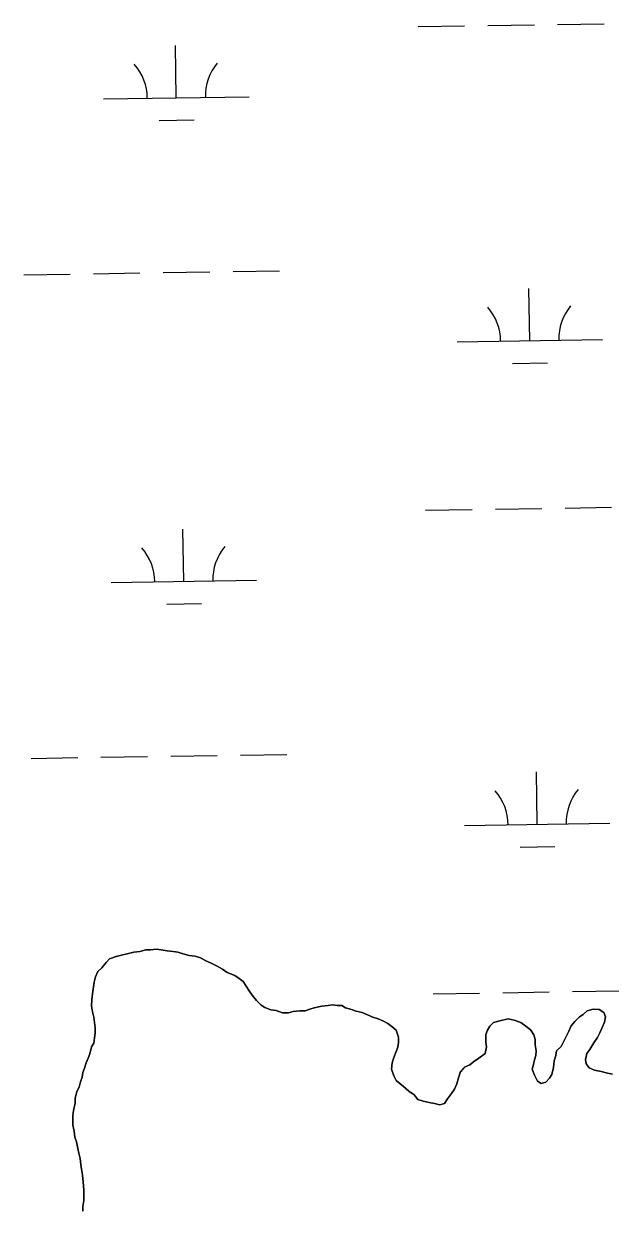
# Model space of a CAD drawing. Extents: x 3823584 to 3861785, y 301729 to 327625.
# Drawn here: x 3858771 to 3859175, y 323752 to 324568 of the extents above; entities that cross this region are included whole.
import ezdxf

# ---------------------------------------------------------------- set-up
doc = ezdxf.new("R2010")
doc.units = 0
doc.layers.add('V-TOPO-SHOR', color=7, linetype='Continuous')
doc.layers.add('V-WETL-SWMP', color=7, linetype='Continuous')

msp = doc.modelspace()

# ---------------------------------------------------------------- linework, layer by layer
at = {"layer": 'V-TOPO-SHOR'}
for points in [[(3858820.72, 323873.29), (3858820.74, 323876.95), (3858820.24, 323880.61), (3858819.73, 323884.27), (3858818.71, 323887.93), (3858818.21, 323892.12), (3858818.23, 323896.3), (3858818.78, 323900.48), (3858819.31, 323903.62), (3858819.86, 323908.32), (3858820.93, 323911.97), (3858822.52, 323915.62), (3858825.15, 323918.22), (3858828.3, 323921.87), (3858830.41, 323924.47), (3858835.12, 323926.01), (3858838.79, 323927.04), (3858843.5, 323928.06), (3858847.16, 323929.08), (3858851.35, 323929.58), (3858855.53, 323930.61), (3858858.67, 323930.59), (3858862.86, 323931.09), (3858865.99, 323930.55), (3858870.17, 323930), (3858874.35, 323929.46), (3858877.48, 323928.92), (3858881.14, 323927.85), (3858885.31, 323926.79), (3858889.49, 323926.24), (3858893.15, 323925.17), (3858896.79, 323923.06), (3858900.45, 323921.48), (3858904.62, 323919.36), (3858908.27, 323917.25), (3858911.39, 323915.14), (3858916.61, 323913.02), (3858919.73, 323910.92), (3858922.34, 323908.81), (3858924.41, 323905.66), (3858926.48, 323902.51), (3858928.56, 323899.37), (3858931.68, 323895.69), (3858934.8, 323892.54), (3858937.4, 323890.95), (3858941.58, 323889.36), (3858945.23, 323888.82), (3858949.41, 323887.23), (3858953.59, 323887.21), (3858956.73, 323888.23), (3858961.44, 323888.73), (3858965.1, 323888.71), (3858968.24, 323889.74), (3858971.38, 323890.77), (3858976.62, 323891.79), (3858980.8, 323892.29), (3858983.94, 323892.79), (3858987.08, 323892.25), (3858990.21, 323892.24), (3858992.82, 323890.65), (3858997, 323889.59), (3859000.12, 323888.52), (3859004.3, 323887.46), (3859007.95, 323885.87), (3859011.6, 323884.28)], [(3859089.92, 323863.99), (3859089.41, 323867.13), (3859089.44, 323872.36), (3859090.5, 323875.49), (3859092.08, 323878.09), (3859094.71, 323880.7), (3859098.9, 323881.72), (3859104.66, 323883.26), (3859108.84, 323882.19), (3859113.53, 323880.59), (3859117.7, 323877.43), (3859120.3, 323875.33), (3859122.37, 323872.18), (3859123.4, 323869.04), (3859123.38, 323865.38), (3859123.88, 323861.19), (3859123.87, 323858.06), (3859122.8, 323854.92), (3859122.27, 323851.79), (3859121.2, 323848.66), (3859122.75, 323844.47), (3859124.82, 323840.28), (3859127.42, 323838.69), (3859130.56, 323839.72), (3859133.19, 323842.32), (3859134.77, 323844.93), (3859135.85, 323849.63), (3859136.4, 323854.33), (3859137.46, 323857.98), (3859138, 323861.12), (3859141.15, 323864.24), (3859142.74, 323867.36), (3859144.33, 323870.49), (3859146.44, 323874.66), (3859148.02, 323878.32), (3859150.66, 323881.44), (3859153.81, 323884.56), (3859156.43, 323886.11), (3859159.06, 323888.71), (3859163.25, 323889.73), (3859167.43, 323889.71), (3859170.56, 323887.6), (3859171.59, 323884.46), (3859171.04, 323880.8), (3859169.45, 323877.15), (3859167.87, 323873.5), (3859166.28, 323870.38), (3859163.65, 323866.73), (3859161.01, 323862.04), (3859158.9, 323859.44), (3859157.83, 323855.26), (3859158.34, 323852.12), (3859160.42, 323849.49), (3859164.07, 323847.91), (3859168.77, 323846.84), (3859172.95, 323845.77), (3859176.6, 323845.22)], [(3859011.6, 323884.28), (3859015.26, 323883.21), (3859018.91, 323881.63), (3859022.04, 323880.04), (3859024.64, 323877.94), (3859027.76, 323875.3), (3859029.31, 323870.59), (3859029.29, 323866.93), (3859028.75, 323863.8), (3859027.69, 323860.66), (3859026.09, 323856.49), (3859025.03, 323852.84), (3859024.48, 323848.66), (3859026.03, 323843.95), (3859027.58, 323840.8), (3859030.18, 323838.69), (3859032.78, 323836.59), (3859036.43, 323833.43), (3859040.07, 323830.8), (3859042.67, 323827.65), (3859046.32, 323826.58), (3859050.5, 323825.52), (3859054.16, 323824.97), (3859057.81, 323823.91), (3859060.95, 323824.94), (3859063.06, 323828.06), (3859065.69, 323831.71), (3859067.8, 323834.83), (3859069.39, 323838.48), (3859070.46, 323842.66), (3859072.05, 323846.84), (3859074.68, 323849.96), (3859078.35, 323851.5), (3859080.97, 323853.58), (3859084.65, 323856.18), (3859088.85, 323859.29), (3859089.92, 323863.99)], [(3858812.22, 323750.99), (3858812.23, 323754.13), (3858812.78, 323758.31), (3858812.8, 323761.97), (3858812.82, 323765.63), (3858812.33, 323770.86), (3858811.83, 323775.57), (3858811.33, 323779.75), (3858810.82, 323782.89), (3858810.32, 323787.08), (3858809.3, 323790.74), (3858808.79, 323793.88), (3858807.77, 323798.59), (3858806.74, 323801.74), (3858806.24, 323805.92), (3858805.22, 323810.11), (3858805.23, 323813.25), (3858805.25, 323816.38), (3858805.79, 323820.04), (3858806.87, 323825.26), (3858806.89, 323828.4), (3858807.96, 323833.1), (3858809.54, 323836.23), (3858810.61, 323839.88), (3858811.67, 323843.01), (3858812.21, 323846.15), (3858813.27, 323849.28), (3858814.34, 323852.93), (3858815.92, 323856.06), (3858816.98, 323859.19), (3858818.06, 323863.89), (3858819.64, 323866.49), (3858820.18, 323870.15), (3858820.72, 323873.29)]]:
    msp.add_lwpolyline(points, dxfattribs=at)
at = {"layer": 'V-WETL-SWMP'}
for p, q in [((3859042.79, 324565.68), (3859074.79, 324566.18)), ((3859090.79, 324566.42), (3859122.78, 324566.92)), ((3859138.78, 324567.16), (3859170.78, 324567.66)), ((3858876.46, 324516.68), (3858875.91, 324552.68)), ((3858826.47, 324515.91), (3858926.46, 324517.45)), ((3858864.7, 324501.07), (3858888.7, 324501.44)), ((3858771.48, 324394.98), (3858803.48, 324395.47)), ((3858819.48, 324395.72), (3858851.47, 324396.21)), ((3858867.47, 324396.46), (3858899.47, 324396.95)), ((3858915.47, 324397.2), (3858947.46, 324397.69)), ((3859119.54, 324349.6), (3859118.99, 324385.59)), ((3859069.55, 324348.83), (3859169.53, 324350.37)), ((3859107.78, 324333.98), (3859131.78, 324334.35)), ((3859047.92, 324233.05), (3859079.92, 324233.54)), ((3859095.92, 324233.79), (3859127.91, 324234.28)), ((3859143.91, 324234.53), (3859175.91, 324235.02)), ((3858881.59, 324184.05), (3858881.04, 324220.04)), ((3858831.6, 324183.28), (3858931.59, 324184.82)), ((3858869.83, 324168.43), (3858893.83, 324168.8)), ((3858776.61, 324062.34), (3858808.61, 324062.84)), ((3858824.61, 324063.08), (3858856.6, 324063.58)), ((3858872.6, 324063.82), (3858904.6, 324064.32)), ((3858920.6, 324064.56), (3858952.59, 324065.06)), ((3859124.67, 324016.96), (3859124.11, 324052.96)), ((3859074.68, 324016.19), (3859174.66, 324017.73)), ((3859112.91, 324001.35), (3859136.91, 324001.72)), ((3858838.79, 323927.04), (3858835.12, 323926.01)), ((3858843.5, 323928.06), (3858838.79, 323927.04)), ((3858847.16, 323929.08), (3858843.5, 323928.06)), ((3858851.35, 323929.58), (3858847.16, 323929.08)), ((3858855.54, 323930.61), (3858851.35, 323929.58)), ((3858858.67, 323930.59), (3858855.54, 323930.61)), ((3858862.86, 323931.09), (3858858.67, 323930.59)), ((3858865.99, 323930.55), (3858862.86, 323931.09)), ((3858870.17, 323930), (3858865.99, 323930.55)), ((3858874.35, 323929.46), (3858870.17, 323930)), ((3858877.48, 323928.92), (3858874.35, 323929.46)), ((3858881.14, 323927.85), (3858877.48, 323928.92)), ((3858885.31, 323926.79), (3858881.14, 323927.85)), ((3858889.49, 323926.24), (3858885.31, 323926.79)), ((3858828.3, 323921.86), (3858825.15, 323918.22)), ((3858830.41, 323924.47), (3858828.3, 323921.86)), ((3858835.12, 323926.01), (3858830.41, 323924.47)), ((3858893.15, 323925.17), (3858889.49, 323926.24)), ((3858896.8, 323923.06), (3858893.15, 323925.17)), ((3858900.45, 323921.48), (3858896.8, 323923.06)), ((3858904.62, 323919.36), (3858900.45, 323921.48)), ((3858908.27, 323917.25), (3858904.62, 323919.36)), ((3858820.93, 323911.97), (3858819.86, 323908.32)), ((3858822.52, 323915.62), (3858820.93, 323911.97)), ((3858825.15, 323918.22), (3858822.52, 323915.62)), ((3858911.39, 323915.14), (3858908.27, 323917.25)), ((3858916.61, 323913.02), (3858911.39, 323915.14)), ((3858919.73, 323910.92), (3858916.61, 323913.02)), ((3858922.34, 323908.81), (3858919.73, 323910.92)), ((3858819.32, 323903.62), (3858818.78, 323900.48)), ((3858819.86, 323908.32), (3858819.32, 323903.62)), ((3858924.41, 323905.66), (3858922.34, 323908.81)), ((3858926.48, 323902.51), (3858924.41, 323905.66)), ((3858928.56, 323899.37), (3858926.48, 323902.51)), ((3859149.04, 323901.89), (3859181.03, 323902.39)), ((3858818.23, 323896.3), (3858818.21, 323892.12)), ((3858818.78, 323900.48), (3858818.23, 323896.3)), ((3858931.68, 323895.69), (3858928.56, 323899.37)), ((3858934.8, 323892.54), (3858931.68, 323895.69)), ((3859053.05, 323900.41), (3859085.05, 323900.91)), ((3859101.04, 323901.15), (3859133.04, 323901.65)), ((3858818.21, 323892.12), (3858818.71, 323887.93)), ((3858818.71, 323887.93), (3858819.73, 323884.27)), ((3858937.4, 323890.95), (3858934.8, 323892.54)), ((3858941.58, 323889.36), (3858937.4, 323890.95)), ((3858945.23, 323888.82), (3858941.58, 323889.36)), ((3858949.41, 323887.23), (3858945.23, 323888.82)), ((3858953.59, 323887.21), (3858949.41, 323887.23)), ((3858956.73, 323888.23), (3858953.59, 323887.21)), ((3858961.44, 323888.73), (3858956.73, 323888.23)), ((3858965.1, 323888.71), (3858961.44, 323888.73)), ((3858968.24, 323889.74), (3858965.1, 323888.71)), ((3858971.38, 323890.77), (3858968.24, 323889.74)), ((3858976.62, 323891.79), (3858971.38, 323890.77)), ((3858980.8, 323892.29), (3858976.62, 323891.79)), ((3858983.94, 323892.79), (3858980.8, 323892.29)), ((3858987.08, 323892.25), (3858983.94, 323892.79)), ((3858990.21, 323892.24), (3858987.08, 323892.25)), ((3858992.82, 323890.66), (3858990.21, 323892.24)), ((3858997, 323889.59), (3858992.82, 323890.66)), ((3859000.13, 323888.52), (3858997, 323889.59)), ((3859004.3, 323887.46), (3859000.13, 323888.52)), ((3859007.95, 323885.87), (3859004.3, 323887.46)), ((3859011.6, 323884.28), (3859007.95, 323885.87)), ((3859156.43, 323886.11), (3859153.81, 323884.56)), ((3859159.06, 323888.71), (3859156.43, 323886.11)), ((3859163.25, 323889.73), (3859159.06, 323888.71)), ((3859167.43, 323889.71), (3859163.25, 323889.73)), ((3859170.56, 323887.6), (3859167.43, 323889.71)), ((3859171.58, 323884.46), (3859170.56, 323887.6)), ((3858819.73, 323884.27), (3858820.24, 323880.61)), ((3858820.24, 323880.61), (3858820.74, 323876.94)), ((3859015.26, 323883.21), (3859011.6, 323884.28)), ((3859018.91, 323881.63), (3859015.26, 323883.21)), ((3859022.04, 323880.04), (3859018.91, 323881.63)), ((3859024.64, 323877.93), (3859022.04, 323880.04)), ((3859027.76, 323875.31), (3859024.64, 323877.93)), ((3859092.08, 323878.09), (3859090.5, 323875.49)), ((3859094.71, 323880.69), (3859092.08, 323878.09)), ((3859098.9, 323881.72), (3859094.71, 323880.69)), ((3859104.66, 323883.26), (3859098.9, 323881.72)), ((3859108.84, 323882.19), (3859104.66, 323883.26)), ((3859113.53, 323880.59), (3859108.84, 323882.19)), ((3859117.7, 323877.43), (3859113.53, 323880.59)), ((3859148.02, 323878.32), (3859146.44, 323874.66)), ((3859150.66, 323881.44), (3859148.02, 323878.32)), ((3859153.81, 323884.56), (3859150.66, 323881.44)), ((3859169.45, 323877.15), (3859171.04, 323880.8)), ((3859171.04, 323880.8), (3859171.58, 323884.46)), ((3858820.18, 323870.15), (3858819.64, 323866.49)), ((3858820.72, 323873.29), (3858820.18, 323870.15)), ((3858820.74, 323876.94), (3858820.72, 323873.29)), ((3859029.31, 323870.59), (3859027.76, 323875.31)), ((3859029.29, 323866.93), (3859029.31, 323870.59)), ((3859089.44, 323872.36), (3859089.41, 323867.13)), ((3859090.5, 323875.49), (3859089.44, 323872.36)), ((3859120.3, 323875.33), (3859117.7, 323877.43)), ((3859122.38, 323872.18), (3859120.3, 323875.33)), ((3859123.4, 323869.04), (3859122.38, 323872.18)), ((3859144.32, 323870.49), (3859142.74, 323867.36)), ((3859146.44, 323874.66), (3859144.32, 323870.49)), ((3859163.65, 323866.73), (3859166.28, 323870.38)), ((3859166.28, 323870.38), (3859167.87, 323873.5)), ((3859167.87, 323873.5), (3859169.45, 323877.15)), ((3858818.06, 323863.89), (3858816.98, 323859.19)), ((3858819.64, 323866.49), (3858818.06, 323863.89)), ((3859027.68, 323860.67), (3859028.75, 323863.8)), ((3859028.75, 323863.8), (3859029.29, 323866.93)), ((3859089.92, 323863.99), (3859088.85, 323859.29)), ((3859089.41, 323867.13), (3859089.92, 323863.99)), ((3859123.38, 323865.38), (3859123.4, 323869.04)), ((3859123.88, 323861.19), (3859123.38, 323865.38)), ((3859141.15, 323864.24), (3859138, 323861.12)), ((3859142.74, 323867.36), (3859141.15, 323864.24)), ((3859158.9, 323859.44), (3859161.01, 323862.04)), ((3859161.01, 323862.04), (3859163.65, 323866.73)), ((3858815.92, 323856.06), (3858814.34, 323852.93)), ((3858816.98, 323859.19), (3858815.92, 323856.06)), ((3859025.03, 323852.84), (3859026.09, 323856.49)), ((3859026.09, 323856.49), (3859027.68, 323860.67)), ((3859080.97, 323853.58), (3859078.35, 323851.51)), ((3859084.65, 323856.18), (3859080.97, 323853.58)), ((3859088.85, 323859.29), (3859084.65, 323856.18)), ((3859122.27, 323851.79), (3859122.81, 323854.92)), ((3859122.81, 323854.92), (3859123.87, 323858.06)), ((3859123.87, 323858.06), (3859123.88, 323861.19)), ((3859136.39, 323854.33), (3859135.85, 323849.63)), ((3859137.46, 323857.98), (3859136.39, 323854.33)), ((3859138, 323861.12), (3859137.46, 323857.98)), ((3859157.83, 323855.26), (3859158.9, 323859.44)), ((3859158.34, 323852.12), (3859157.83, 323855.26)), ((3858812.21, 323846.15), (3858811.67, 323843.01)), ((3858813.27, 323849.28), (3858812.21, 323846.15)), ((3858814.34, 323852.93), (3858813.27, 323849.28)), ((3859024.48, 323848.66), (3859025.03, 323852.84)), ((3859026.03, 323843.95), (3859024.48, 323848.66)), ((3859072.05, 323846.83), (3859070.46, 323842.66)), ((3859074.68, 323849.96), (3859072.05, 323846.83)), ((3859078.35, 323851.51), (3859074.68, 323849.96)), ((3859121.2, 323848.66), (3859122.27, 323851.79)), ((3859122.75, 323844.47), (3859121.2, 323848.66)), ((3859134.77, 323844.93), (3859133.19, 323842.32)), ((3859135.85, 323849.63), (3859134.77, 323844.93)), ((3859160.42, 323849.49), (3859158.34, 323852.12)), ((3859164.07, 323847.91), (3859160.42, 323849.49)), ((3859168.77, 323846.84), (3859164.07, 323847.91)), ((3859172.95, 323845.77), (3859168.77, 323846.84)), ((3859176.6, 323845.22), (3859172.95, 323845.77)), ((3858810.61, 323839.88), (3858809.54, 323836.23)), ((3858811.67, 323843.01), (3858810.61, 323839.88)), ((3859027.58, 323840.8), (3859026.03, 323843.95)), ((3859030.18, 323838.7), (3859027.58, 323840.8)), ((3859032.78, 323836.59), (3859030.18, 323838.7)), ((3859069.39, 323838.48), (3859067.8, 323834.83)), ((3859070.46, 323842.66), (3859069.39, 323838.48)), ((3859124.82, 323840.28), (3859122.75, 323844.47)), ((3859127.42, 323838.69), (3859124.82, 323840.28)), ((3859130.56, 323839.72), (3859127.42, 323838.69)), ((3859133.19, 323842.32), (3859130.56, 323839.72)), ((3858807.96, 323833.1), (3858806.89, 323828.4)), ((3858809.54, 323836.23), (3858807.96, 323833.1)), ((3859036.43, 323833.43), (3859032.78, 323836.59)), ((3859040.07, 323830.8), (3859036.43, 323833.43)), ((3859042.67, 323827.65), (3859040.07, 323830.8)), ((3859065.69, 323831.71), (3859063.06, 323828.06)), ((3859067.8, 323834.83), (3859065.69, 323831.71)), ((3858806.87, 323825.26), (3858805.79, 323820.04)), ((3858806.89, 323828.4), (3858806.87, 323825.26)), ((3859046.32, 323826.58), (3859042.67, 323827.65)), ((3859050.5, 323825.52), (3859046.32, 323826.58)), ((3859054.16, 323824.97), (3859050.5, 323825.52)), ((3859057.81, 323823.91), (3859054.16, 323824.97)), ((3859060.95, 323824.94), (3859057.81, 323823.91)), ((3859063.06, 323828.06), (3859060.95, 323824.94)), ((3858805.23, 323813.24), (3858805.22, 323810.11)), ((3858805.25, 323816.38), (3858805.23, 323813.24)), ((3858805.79, 323820.04), (3858805.25, 323816.38)), ((3858805.22, 323810.11), (3858806.24, 323805.92)), ((3858806.24, 323805.92), (3858806.74, 323801.73)), ((3858806.74, 323801.73), (3858807.77, 323798.59)), ((3858807.77, 323798.59), (3858808.79, 323793.88)), ((3858808.79, 323793.88), (3858809.3, 323790.74)), ((3858809.3, 323790.74), (3858810.32, 323787.08)), ((3858810.32, 323787.08), (3858810.82, 323782.89)), ((3858810.82, 323782.89), (3858811.33, 323779.75)), ((3858811.33, 323779.75), (3858811.83, 323775.57)), ((3858811.83, 323775.57), (3858812.33, 323770.86)), ((3858812.33, 323770.86), (3858812.82, 323765.63)), ((3858812.82, 323765.63), (3858812.8, 323761.97)), ((3858812.78, 323758.31), (3858812.23, 323754.13)), ((3858812.8, 323761.97), (3858812.78, 323758.31)), ((3858812.23, 323754.13), (3858812.22, 323750.99))]:
    msp.add_line(p, q, dxfattribs=at)
for centre, start, end in [((3858821.22, 324516.31), 0.11154, 41.6552), ((3858931.69, 324518.01), 140.11153, 181.65519), ((3859064.3, 324349.22), 0.11154, 41.6552), ((3859174.77, 324350.92), 140.11153, 181.65519), ((3858826.35, 324183.67), 0.11154, 41.6552), ((3858936.82, 324185.37), 140.11153, 181.65519), ((3859179.9, 324018.29), 140.11153, 181.65519), ((3859069.43, 324016.59), 0.11154, 41.6552)]:
    msp.add_arc(centre, 35.25, start, end, dxfattribs=at)

doc.saveas('drawing.dxf')
